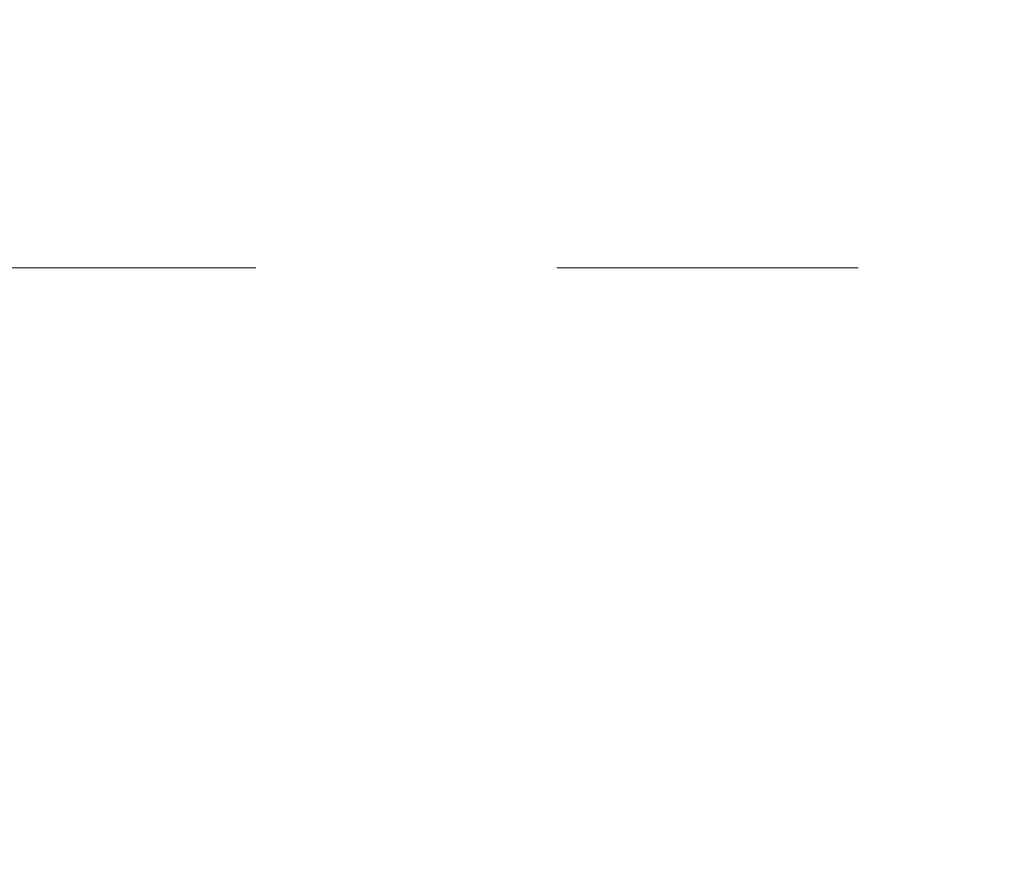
# Model space of a CAD drawing. Header units: metres. Extents: x -4 to 99, y -11 to 17.
# Tile 524 of 656: x 40.517 to 40.844, y 12.096 to 12.372. Entities that reach past the tile are written whole.
import ezdxf

# ---------------------------------------------------------------- set-up
doc = ezdxf.new("R2010")
doc.units = ezdxf.units.M
doc.header["$MEASUREMENT"] = 0
doc.linetypes.add('Strichlinie eng', pattern=[0.115, 0.075, -0.04])
doc.linetypes.add('Wipeout_Contour', pattern=[1, 0, -1])
doc.layers.add('152 - Bemaßung_ Beschriftung.Ausbau', color=7, linetype='Continuous')
doc.layers.add('701 - Einrichtung.Möbel', color=7, linetype='Continuous')
doc.styles.add('ERSTELLTER_STIL_2', font='txt')
doc.dimstyles.new('ERSTELLTER_STIL__2', dxfattribs={"dimtxt": 0.1, "dimasz": 0.0532, "dimexe": 0.18, "dimexo": 0.0625, "dimgap": 0, "dimtad": 1, "dimtih": 1, "dimtoh": 1, "dimzin": 0, "dimdsep": 46, "dimtxsty": 'ERSTELLTER_STIL_2', "dimblk": 'ARROWHEAD_2', "dimblk1": 'ARROWHEAD_2', "dimblk2": 'ARROWHEAD_2', "dimcen": 0.09, "dimse1": 1, "dimse2": 1, "dimclrd": 7, "dimclre": 7, "dimclrt": 7, "dimazin": 0, "dimtfac": 1, "dimtdec": 4, "dimtmove": 0, "dimatfit": 3, "dimfxl": 1, "dimtolj": 1, "dimtzin": 0, "dimarcsym": 0})

# ---------------------------------------------------------------- blocks, each defined once
blk = doc.blocks.new('*D283')
at = {"layer": '152 - Bemaßung_ Beschriftung.Ausbau', "color": 7, "linetype": 'Continuous', "lineweight": 5}
for p, q in [((40.21, 15.3025), (40.21, 15.4075)), ((43.66, 15.3025), (43.66, 15.4075)), ((40.23021, 15.39), (40.18979, 15.32)), ((43.68021, 15.39), (43.63979, 15.32)), ((40.21, 15.355), (43.66, 15.355))]:
    blk.add_line(p, q, dxfattribs=at)
at = {"layer": '152 - Bemaßung_ Beschriftung.Ausbau', "color": 7, "lineweight": 5, "char_height": 0.1, "attachment_point": 7, "style": 'ERSTELLTER_STIL_2'}
for s, insert in [('\\A1;{\\pql;\\fArial|b0|i0|c0|p38;3,45}', (41.72609, 15.375)), ('\\A1;{\\pql;\\fArial|b0|i0|c0|p38;15}', (43.488, 15.375))]:
    blk.add_mtext(s, dxfattribs=dict(at, insert=insert))
blk = doc.blocks.new('ARROWHEAD_2')
at = {"color": 0, "linetype": 'Continuous', "lineweight": 0}
for p, q in [((-0.3781, -0.655), (0.3781, 0.655)), ((0, 0), (-1, 0))]:
    blk.add_line(p, q, dxfattribs=at)

msp = doc.modelspace()

# ---------------------------------------------------------------- wipeouts: each hides what was drawn before it
at = {"color": 254, "linetype": 'Wipeout_Contour', "lineweight": 0, "ltscale": 257.177207}
msp.add_wipeout([(40.21, 10.68998), (42.41, 10.68998), (42.41, 11.48998), (41.01, 11.48998), (41.01, 12.68998), (40.21, 12.68998)], dxfattribs=at).dxf.layer = '701 - Einrichtung.Möbel'

# ---------------------------------------------------------------- next in the draw order: linework, layer by layer
at = {"layer": '701 - Einrichtung.Möbel', "color": 7, "linetype": 'Strichlinie eng', "lineweight": 5}
msp.add_line((40.995, 12.28998), (40.21, 12.28998), dxfattribs=at)

# ---------------------------------------------------------------- next in the draw order: dimensions: what is measured, and where the dimension line sits
at = {"layer": '152 - Bemaßung_ Beschriftung.Ausbau', "color": 7, "linetype": 'Continuous', "lineweight": 5}
dim = msp.add_linear_dim(base=(43.66, 15.355), p1=(40.21, 10.74498), p2=(43.66, 11.87499), dimstyle='ERSTELLTER_STIL__2', dxfattribs=at)
dim.commit()
dim.dimension.update_dxf_attribs({"geometry": '*D283', "text_midpoint": (41.85597, 15.425), "dimtype": 160})

doc.saveas('drawing.dxf')
